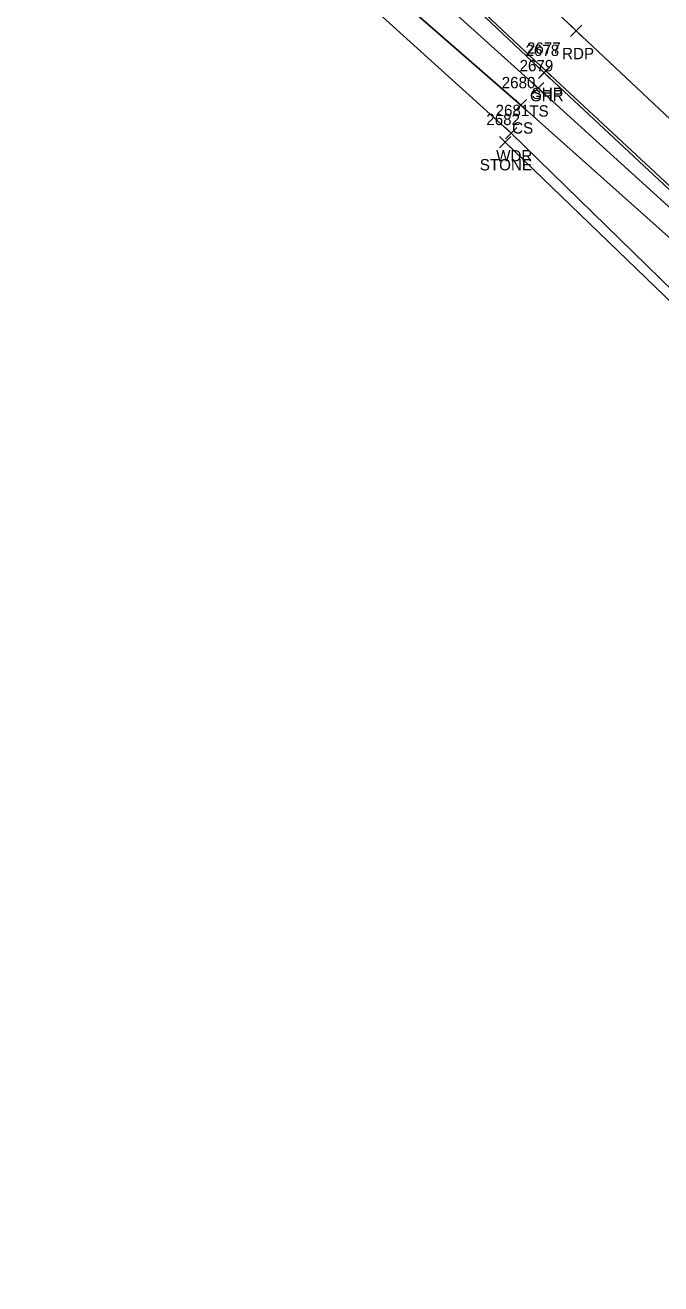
# Model space of a CAD drawing. Extents: x 1647574 to 1652703, y 212895 to 228670.
# Drawn here: x 1648338.2 to 1648450.4, y 227392.6 to 227614.7 of the extents above; entities that cross this region are included whole.
import ezdxf

# ---------------------------------------------------------------- set-up
doc = ezdxf.new("R2010")
doc.units = 0
for name, color, linetype in [('L_A', 7, 'Continuous'), ('L_I', 7, 'Continuous'), ('L_TIC', 7, 'Continuous'), ('LASF', 7, 'Continuous'), ('LAWA', 7, 'Continuous'), ('LELB', 7, 'Continuous'), ('P_A', 7, 'Continuous'), ('P_I', 7, 'Continuous'), ('P_TIC', 7, 'Continuous'), ('PET', 7, 'Continuous'), ('PSP', 7, 'Continuous'), ('R_A', 7, 'Continuous'), ('R_I', 7, 'Continuous'), ('R_TIC', 7, 'Continuous'), ('RGR', 7, 'Continuous')]:
    doc.layers.add(name, color=color, linetype=linetype)

msp = doc.modelspace()

# ---------------------------------------------------------------- linework, layer by layer
at = {"layer": 'L_TIC'}
for points in [[(1648427.77, 227602.61), (1648429.77, 227604.61)], [(1648429.77, 227602.61), (1648427.77, 227604.61)], [(1648424.7, 227599.61), (1648426.7, 227601.61)], [(1648426.7, 227599.61), (1648424.7, 227601.61)], [(1648421.89, 227593.11), (1648423.89, 227595.11)], [(1648423.89, 227593.11), (1648421.89, 227595.11)], [(1648422.97, 227594.7), (1648424.97, 227596.7)], [(1648424.97, 227594.7), (1648422.97, 227596.7)]]:
    msp.add_lwpolyline(points, dxfattribs=at)
at = {"layer": 'LASF'}
msp.add_lwpolyline([(1648422.89, 227594.11), (1648456.08, 227562.17), (1648488.41, 227529.59), (1648513.55, 227495.96), (1648551.12, 227467.13), (1648579.84, 227434.89), (1648625.91, 227392.57)], dxfattribs=at)
at = {"layer": 'LAWA'}
msp.add_lwpolyline([(1648247.84, 227762.38), (1648284.5, 227726.84), (1648316.68, 227694.71), (1648350.08, 227663.85), (1648386.47, 227629.65), (1648423.97, 227595.7), (1648457.51, 227562.98), (1648490.36, 227530.59), (1648519.53, 227503.11), (1648553.39, 227472.36), (1648585.36, 227442.98), (1648630.58, 227404.19)], dxfattribs=at)
at = {"layer": 'LELB'}
for points in [[(1648324.38, 227700.33), (1648355.95, 227670.04), (1648394.92, 227634.14), (1648428.77, 227603.61), (1648465.67, 227570.17), (1648497.97, 227538.04), (1648525.78, 227510.98), (1648559.61, 227480.7), (1648593.98, 227451.63), (1648632.72, 227416.53), (1648638.02, 227413.49)], [(1648390.13, 227631.61), (1648425.7, 227600.61), (1648462.57, 227567.71), (1648496.14, 227536.27), (1648523.87, 227508.14)]]:
    msp.add_lwpolyline(points, dxfattribs=at)
at = {"layer": 'P_TIC'}
for points in [[(1648434.48, 227612.74), (1648436.48, 227614.74)], [(1648436.48, 227612.74), (1648434.48, 227614.74)], [(1648429.07, 227605.71), (1648431.07, 227607.71)], [(1648431.07, 227605.71), (1648429.07, 227607.71)]]:
    msp.add_lwpolyline(points, dxfattribs=at)
at = {"layer": 'PET'}
msp.add_lwpolyline([(1648333.95, 227709.46), (1648364.72, 227680.29), (1648403.35, 227644.3), (1648435.48, 227613.74), (1648473.57, 227577.89), (1648505.93, 227547.55), (1648536.04, 227518.97), (1648567.27, 227489.65), (1648600.56, 227457.93), (1648638.16, 227422.42), (1648655.14, 227406.15)], dxfattribs=at)
at = {"layer": 'PSP'}
msp.add_lwpolyline([(1648327.45, 227702.95), (1648358.86, 227673.86), (1648397.53, 227637.26), (1648430.07, 227606.71), (1648467.1, 227572.24), (1648500.44, 227540.82), (1648528.21, 227514.54), (1648562.38, 227484.02), (1648596.57, 227454.64), (1648636.31, 227420.28), (1648642.1, 227415.21), (1648651.08, 227406.8), (1648655.14, 227406.15), (1648676.13, 227401.91), (1648698.74, 227397.7), (1648705.85, 227396.15)], dxfattribs=at)
at = {"layer": 'R_TIC'}
for points in [[(1648428.81, 227605.31), (1648430.81, 227607.31)], [(1648430.81, 227605.31), (1648428.81, 227607.31)]]:
    msp.add_lwpolyline(points, dxfattribs=at)
at = {"layer": 'RGR'}
msp.add_lwpolyline([(1648327.16, 227702.7), (1648358.85, 227673.4), (1648397.37, 227637.01), (1648429.81, 227606.31), (1648466.78, 227571.83), (1648500.09, 227540.55), (1648527.38, 227514.07), (1648561.67, 227483.12), (1648595.98, 227454.16), (1648635.83, 227419.79), (1648639.15, 227416.04)], dxfattribs=at)

# ---------------------------------------------------------------- texts
at = {"layer": 'L_A'}
for s, p in [('TS', (1648427.18, 227598.61)), ('CS', (1648424.15, 227595.61)), ('WDR', (1648421.33, 227590.7)), ('STONE', (1648418.44, 227589.11))]:
    msp.add_text(s, height=2, dxfattribs=at).set_placement(p)
at = {"layer": 'L_I'}
for s, p in [('2679', (1648425.46, 227606.61)), ('2680', (1648422.31, 227603.61)), ('2681', (1648421.23, 227598.7)), ('2682', (1648419.59, 227597.11))]:
    msp.add_text(s, height=2, dxfattribs=at).set_placement(p)
at = {"layer": 'P_A'}
for s, p in [('RDP', (1648432.97, 227608.74)), ('SHP', (1648427.61, 227601.71))]:
    msp.add_text(s, height=2, dxfattribs=at).set_placement(p)
at = {"layer": 'P_I'}
msp.add_text('2677', height=2, dxfattribs=at).set_placement((1648426.76, 227609.71))
at = {"layer": 'R_A'}
msp.add_text('GRR', height=2, dxfattribs=at).set_placement((1648427.3, 227601.31))
at = {"layer": 'R_I'}
msp.add_text('2678', height=2, dxfattribs=at).set_placement((1648426.51, 227609.31))

doc.saveas('drawing.dxf')
